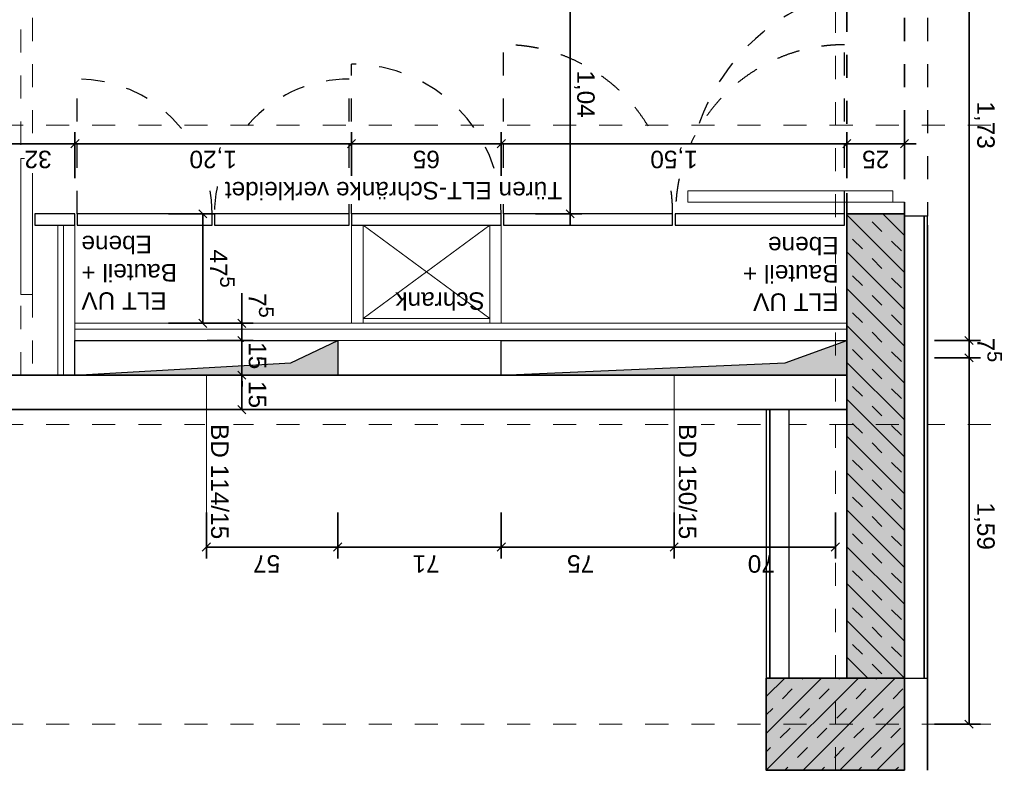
# Model space of a CAD drawing. Header units: metres. Extents: x -13 to 93, y -119 to 25.
# Tile 388 of 656: x 29.86 to 34.13, y -36.5 to -33.24. Entities that reach past the tile are written whole.
import ezdxf

# ---------------------------------------------------------------- set-up
doc = ezdxf.new("R2010")
doc.units = ezdxf.units.M
doc.header["$LTSCALE"] = 0.00508
doc.header["$PDMODE"] = 1
doc.header["$PDSIZE"] = -2
for name, pattern in [('STYLE_05', [0.19684, 0.069505, -0.127335]), ('STYLE_06', [1.0537, 0.590515, -0.19684, 0.069505, -0.19684]), ('STYLE_11', [0.393677, 0.196838, -0.196838]), ('STYLE_12', [0.20828, 0.069425, -0.138855])]:
    doc.linetypes.add(name, pattern=pattern)
doc.layers.get('0').update_dxf_attribs({"lineweight": 18})
for name, color, linetype, lineweight in [('3-4-0 Innenwände', 7, 'Continuous', 35), ('3-4-0-1 IW Beton', 7, 'Continuous', 35), ('3-4-0-2 IW GK', 7, 'Continuous', 35), ('3-4-0-5 Trennwand', 7, 'Continuous', 35), ('3-4-2-2 NTragIW GK', 7, 'Continuous', 35), ('3-4-3-1 IStützenBeton', 7, 'Continuous', 35), ('3-4-4 ITüren', 7, 'Continuous', 25), ('3-4-5 IWBekleidungen', 7, 'Continuous', 25), ('3-4-9 WSonstiges VED', 7, 'STYLE_11', 25), ('3-5-1-1 DeckenDurchb', 7, 'Continuous', 25), ('6-1-0 Ausstattung', 7, 'Continuous', 25), ('Bemaßung', 7, 'Continuous', 18), ('Plan-Achse', 1, 'STYLE_06', 18), ('Plan-Achsen-Fassade', 1, 'STYLE_06', 18), ('Plan-Text-Kerne', 7, 'Continuous', 13)]:
    doc.layers.add(name, color=color, linetype=linetype, lineweight=lineweight)
doc.layers.get('0').freeze()
doc.styles.add('Arial', font='ARIAL.TTF')
doc.dimstyles.new('MTZ_200', dxfattribs={"dimtxt": 0.075762, "dimasz": 0.000706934, "dimexe": 0.001, "dimexo": 0.003, "dimgap": 0.0001, "dimtad": 1, "dimdec": 4, "dimzin": 11, "dimtxsty": 'Arial', "dimblk": 'VW_SLASH', "dimcen": 0, "dimdle": 0.001, "dimazin": 0, "dimtfac": 1, "dimtdec": 4, "dimtix": 1, "dimtmove": 0, "dimatfit": 0, "dimldrblk": 'VW_FILLEDARROW', "dimfxl": 0, "dimfrac": 2, "dimtolj": 1, "dimtzin": 11, "dimarcsym": 0})

# ---------------------------------------------------------------- blocks, each defined once
blk = doc.blocks.new('*D62')
at = {"layer": 'Bemaßung', "color": 0, "linetype": 'Continuous', "lineweight": -2}
for p, q in [((2.7262, -1.365), (2.5262, -1.365)), ((2.5762, -1.415), (2.5762, -1.365)), ((2.5762, -1.365), (2.5762, -1.515)), ((2.5762, -1.515), (2.5762, -1.465)), ((2.7262, -1.515), (2.5262, -1.515))]:
    blk.add_line(p, q, dxfattribs=at)
at = {"layer": 'Bemaßung', "color": 0, "linetype": 'Continuous', "lineweight": 20}
for p, q in [((2.5939, -1.3827), (2.5586, -1.3473)), ((2.5586, -1.4973), (2.5939, -1.5327))]:
    blk.add_line(p, q, dxfattribs=at)
at = {"layer": 'Defpoints', "color": 0, "lineweight": 0}
for p in [(2.87, -1.365), (2.87, -1.515)]:
    blk.add_point(p, dxfattribs=at)
at = {"color": 0, "linetype": 'Continuous', "lineweight": -2}
blk.add_wipeout([(2.5716, -1.4895), (2.5716, -1.372), (2.4495, -1.372), (2.4495, -1.4895)], dxfattribs=at).dxf.layer = 'Bemaßung'
at = {"layer": 'Defpoints', "color": 0, "lineweight": 0}
blk.add_point((2.5762, -1.365), dxfattribs=at)
at = {"layer": 'Bemaßung', "color": 0, "insert": (2.4701, -1.4895), "char_height": 0.07576, "attachment_point": 1, "rotation": 90, "line_spacing_factor": 0.967741, "style": 'Arial'}
blk.add_mtext('15', dxfattribs=at)
blk = doc.blocks.new('VW_FILLEDARROW')
at = {"color": 0, "lineweight": -2}
blk.add_solid([(0, 0), (0, 0), (0, 0)], dxfattribs=at)
blk = doc.blocks.new('VW_SLASH')
at = {"color": 0, "linetype": 'ByBlock', "lineweight": -2}
blk.add_line((0, 0), (-1, 0), dxfattribs=at)
at = {"color": 0, "linetype": 'ByBlock', "lineweight": 20}
blk.add_line((0, 0), (0, 0), dxfattribs=at)
blk = doc.blocks.new('Stütze 40_60')
at = {"layer": '3-4-3-1 IStützenBeton', "linetype": 'Continuous', "lineweight": 0}
blk.add_hatch(color=255, dxfattribs=at).paths.add_polyline_path([(-0.3, 0.2), (0.3, 0.2), (0.3, -0.2), (-0.3, -0.2)])
at = {"layer": '3-4-3-1 IStützenBeton', "linetype": 'Continuous', "lineweight": 13}
h = blk.add_hatch(dxfattribs=at)
h.set_pattern_fill('STAHLBETON_1_50', style=0, pattern_type=2)
h.set_pattern_definition([(45, (0, 0), (0.16, 0), []), (45, (0.08, 0), (0.16, 0), [0.06, -0.06])])
h.paths.add_polyline_path([(-0.3, 0.2), (0.3, 0.2), (0.3, -0.2), (-0.3, -0.2)])
at = {"layer": '3-4-3-1 IStützenBeton'}
blk.add_lwpolyline([(-0.3, 0.2), (0.3, 0.2), (0.3, -0.2), (-0.3, -0.2)], close=True, dxfattribs=at)
blk = doc.blocks.new('*U122')
at = {"layer": '3-4-4 ITüren', "linetype": 'STYLE_05'}
for p, q in [((-0.04, -2.215), (-0.04, -2.9487)), ((1.44, -2.215), (1.44, -2.9487))]:
    blk.add_line(p, q, dxfattribs=at)
for points in [[(-0.04, -2.9487), (0.1566, -2.9487), (0.4971, -2.7521), (0.6937, -2.4116), (0.6937, -2.215)], [(0.7063, -2.215), (0.7063, -2.4116), (0.9029, -2.7521), (1.2434, -2.9487), (1.44, -2.9487)]]:
    blk.add_open_spline(points, degree=2, dxfattribs=at)
blk = doc.blocks.new('*U125')
at = {"layer": '3-4-4 ITüren', "color": 7, "linetype": 'Continuous', "lineweight": 18}
for points in [[(-0.3, -2.215), (-0.05, -2.215), (-0.05, -2.265), (-0.3, -2.265)], [(-0.25, -2.265), (0.6399, -2.265), (0.6399, -2.315), (-0.25, -2.315)], [(-0.3, -3.205), (-0.05, -3.205), (-0.05, -3.255), (-0.3, -3.255)]]:
    blk.add_lwpolyline(points, close=True, dxfattribs=at)
at = {"layer": 'Bemaßung', "linetype": 'STYLE_12', "lineweight": 25}
blk.add_arc((-0.25, -2.315), 0.89, 270, 0, dxfattribs=at)
blk = doc.blocks.new('*U126')
at = {"layer": '3-4-4 ITüren', "linetype": 'STYLE_05'}
for p, q in [((2.11, -2.215), (2.11, -2.8)), ((3.29, -2.215), (3.29, -2.8))]:
    blk.add_line(p, q, dxfattribs=at)
for centre, start, end in [((2.11, -2.215), 270, 0), ((3.29, -2.215), 180, 270)]:
    blk.add_arc(centre, 0.585, start, end, dxfattribs=at)
blk = doc.blocks.new('*D131')
at = {"layer": 'Bemaßung', "color": 0, "linetype": 'Continuous', "lineweight": -2}
for p, q in [((1.1509, -2.215), (1.1509, -2.165)), ((1.3009, -2.215), (1.1009, -2.215)), ((1.1509, -3.255), (1.1509, -2.215)), ((1.3009, -3.255), (1.1009, -3.255)), ((1.1509, -3.305), (1.1509, -3.255))]:
    blk.add_line(p, q, dxfattribs=at)
at = {"layer": 'Bemaßung', "color": 0, "linetype": 'Continuous', "lineweight": 20}
for p, q in [((1.1685, -2.2327), (1.1332, -2.1973)), ((1.1332, -3.2373), (1.1685, -3.2727))]:
    blk.add_line(p, q, dxfattribs=at)
at = {"layer": 'Defpoints', "color": 0, "lineweight": 0}
for p in [(1.9137, -2.215), (1.1509, -3.255), (1.8137, -3.255)]:
    blk.add_point(p, dxfattribs=at)
at = {"color": 0, "linetype": 'Continuous', "lineweight": -2}
blk.add_wipeout([(1.1462, -2.8377), (1.1462, -2.632), (1.0241, -2.632), (1.0241, -2.8377)], dxfattribs=at).dxf.layer = 'Bemaßung'
at = {"layer": 'Bemaßung', "color": 0, "insert": (1.0447, -2.8377), "char_height": 0.07576, "attachment_point": 1, "rotation": 90, "line_spacing_factor": 0.967741, "style": 'Arial'}
blk.add_mtext('1,04', dxfattribs=at)
blk = doc.blocks.new('*D132')
at = {"layer": 'Bemaßung', "color": 0, "linetype": 'Continuous', "lineweight": -2}
for p, q in [((2.8949, -1.74), (2.6949, -1.74)), ((2.7449, -1.79), (2.7449, -1.74)), ((2.7449, -1.74), (2.7449, -2.215)), ((2.7449, -2.215), (2.7449, -2.165)), ((2.8949, -2.215), (2.6949, -2.215))]:
    blk.add_line(p, q, dxfattribs=at)
at = {"layer": 'Bemaßung', "color": 0, "linetype": 'Continuous', "lineweight": 20}
for p, q in [((2.7625, -1.7577), (2.7272, -1.7223)), ((2.7272, -2.1973), (2.7625, -2.2327))]:
    blk.add_line(p, q, dxfattribs=at)
at = {"layer": 'Defpoints', "color": 0, "lineweight": 0}
for p in [(2.7449, -1.74), (2.9377, -1.74), (3.5077, -2.215)]:
    blk.add_point(p, dxfattribs=at)
at = {"layer": 'Bemaßung', "color": 0, "rotation": 90, "line_spacing_factor": 0.967741, "style": 'Arial'}
for s, insert, char_height, attachment_point in [('5', (2.607, -1.9188), 0.0631, 2), ('47', (2.6387, -2.0605), 0.07576, 1)]:
    blk.add_mtext(s, dxfattribs=dict(at, insert=insert, char_height=char_height, attachment_point=attachment_point))
blk = doc.blocks.new('*D133')
at = {"layer": 'Bemaßung', "color": 0, "linetype": 'Continuous', "lineweight": -2}
for p, q in [((2.7262, -1.665), (2.5262, -1.665)), ((2.5762, -1.715), (2.5762, -1.665)), ((2.5762, -1.665), (2.5762, -1.871)), ((2.5762, -1.665), (2.5762, -1.74)), ((2.5762, -1.74), (2.5762, -1.69)), ((2.7262, -1.74), (2.5262, -1.74))]:
    blk.add_line(p, q, dxfattribs=at)
at = {"layer": 'Bemaßung', "color": 0, "linetype": 'Continuous', "lineweight": 20}
for p, q in [((2.5939, -1.6827), (2.5586, -1.6473)), ((2.5586, -1.7223), (2.5939, -1.7577))]:
    blk.add_line(p, q, dxfattribs=at)
at = {"layer": 'Defpoints', "color": 0, "lineweight": 0}
for p in [(2.5762, -1.665), (2.87, -1.665), (2.87, -1.74)]:
    blk.add_point(p, dxfattribs=at)
at = {"color": 0, "linetype": 'Continuous', "lineweight": -2}
blk.add_wipeout([(2.5716, -1.871), (2.5716, -1.8124), (2.4495, -1.8124), (2.4495, -1.871)], dxfattribs=at).dxf.layer = 'Bemaßung'
at = {"layer": 'Bemaßung', "color": 0, "insert": (2.4701, -1.871), "char_height": 0.0758, "attachment_point": 1, "rotation": 90, "line_spacing_factor": 0.967741, "style": 'Arial'}
blk.add_mtext('7', dxfattribs=at)
at = {"color": 0, "linetype": 'Continuous', "lineweight": -2}
blk.add_wipeout([(2.5225, -1.8131), (2.5225, -1.764), (2.4213, -1.764), (2.4213, -1.8131)], dxfattribs=at).dxf.layer = 'Bemaßung'
at = {"layer": 'Bemaßung', "color": 0, "insert": (2.4384, -1.7885), "char_height": 0.0631, "attachment_point": 2, "rotation": 90, "line_spacing_factor": 0.967741, "style": 'Arial'}
blk.add_mtext('5', dxfattribs=at)
blk = doc.blocks.new('*D134')
at = {"layer": 'Bemaßung', "color": 0, "linetype": 'Continuous', "lineweight": -2}
for p, q in [((2.5762, -1.515), (2.5762, -1.465)), ((2.7262, -1.515), (2.5262, -1.515)), ((2.5762, -1.665), (2.5762, -1.515)), ((2.7262, -1.665), (2.5262, -1.665)), ((2.5762, -1.715), (2.5762, -1.665))]:
    blk.add_line(p, q, dxfattribs=at)
at = {"layer": 'Bemaßung', "color": 0, "linetype": 'Continuous', "lineweight": 20}
for p, q in [((2.5939, -1.5327), (2.5586, -1.4973)), ((2.5586, -1.6473), (2.5939, -1.6827))]:
    blk.add_line(p, q, dxfattribs=at)
at = {"layer": 'Defpoints', "color": 0, "lineweight": 0}
for p in [(2.87, -1.515), (2.87, -1.665)]:
    blk.add_point(p, dxfattribs=at)
at = {"color": 0, "linetype": 'Continuous', "lineweight": -2}
blk.add_wipeout([(2.5716, -1.658), (2.5716, -1.5405), (2.4495, -1.5405), (2.4495, -1.658)], dxfattribs=at).dxf.layer = 'Bemaßung'
at = {"layer": 'Defpoints', "color": 0, "lineweight": 0}
blk.add_point((2.5762, -1.665), dxfattribs=at)
at = {"layer": 'Bemaßung', "color": 0, "insert": (2.4701, -1.658), "char_height": 0.07576, "attachment_point": 1, "rotation": 90, "line_spacing_factor": 0.967741, "style": 'Arial'}
blk.add_mtext('15', dxfattribs=at)
blk = doc.blocks.new('*D138')
at = {"layer": 'Bemaßung', "color": 0, "linetype": 'Continuous', "lineweight": -2}
for p, q in [((3.3, -2.3693), (3.3, -2.5693)), ((3.62, -2.3693), (3.62, -2.5693)), ((3.3, -2.5193), (3.25, -2.5193)), ((3.62, -2.5193), (3.3, -2.5193)), ((3.67, -2.5193), (3.62, -2.5193))]:
    blk.add_line(p, q, dxfattribs=at)
at = {"layer": 'Bemaßung', "color": 0, "linetype": 'Continuous', "lineweight": 20}
for p, q in [((3.3177, -2.5016), (3.2823, -2.537)), ((3.6023, -2.537), (3.6377, -2.5016))]:
    blk.add_line(p, q, dxfattribs=at)
at = {"layer": 'Defpoints', "color": 0, "lineweight": 0}
for p in [(3.3, -1.7992), (3.62, -1.9356), (3.62, -2.5193)]:
    blk.add_point(p, dxfattribs=at)
at = {"color": 0, "linetype": 'Continuous', "lineweight": -2}
blk.add_wipeout([(3.4013, -2.5146), (3.5187, -2.5146), (3.5187, -2.3926), (3.4013, -2.3926)], dxfattribs=at).dxf.layer = 'Bemaßung'
at = {"layer": 'Bemaßung', "color": 0, "insert": (3.4013, -2.4131), "char_height": 0.07576, "attachment_point": 1, "line_spacing_factor": 0.967741, "style": 'Arial'}
blk.add_mtext('32', dxfattribs=at)
blk = doc.blocks.new('*D139')
at = {"layer": 'Bemaßung', "color": 0, "linetype": 'Continuous', "lineweight": -2}
for p, q in [((2.1, -2.3693), (2.1, -2.5693)), ((3.3, -2.3693), (3.3, -2.5693)), ((2.15, -2.5193), (2.1, -2.5193)), ((2.1, -2.5193), (3.3, -2.5193)), ((3.3, -2.5193), (3.25, -2.5193))]:
    blk.add_line(p, q, dxfattribs=at)
at = {"layer": 'Bemaßung', "color": 0, "linetype": 'Continuous', "lineweight": 20}
for p, q in [((2.1177, -2.5016), (2.0823, -2.537)), ((3.2823, -2.537), (3.3177, -2.5016))]:
    blk.add_line(p, q, dxfattribs=at)
at = {"layer": 'Defpoints', "color": 0, "lineweight": 0}
for p in [(3.3, -1.7992), (2.1, -2.0393), (2.1, -2.5193)]:
    blk.add_point(p, dxfattribs=at)
at = {"color": 0, "linetype": 'Continuous', "lineweight": -2}
blk.add_wipeout([(2.5973, -2.5146), (2.803, -2.5146), (2.803, -2.3926), (2.5973, -2.3926)], dxfattribs=at).dxf.layer = 'Bemaßung'
at = {"layer": 'Bemaßung', "color": 0, "insert": (2.5973, -2.4131), "char_height": 0.07576, "attachment_point": 1, "line_spacing_factor": 0.967741, "style": 'Arial'}
blk.add_mtext('1,20', dxfattribs=at)
blk = doc.blocks.new('*D140')
at = {"layer": 'Bemaßung', "color": 0, "linetype": 'Continuous', "lineweight": -2}
for p, q in [((1.45, -2.3693), (1.45, -2.5693)), ((2.1, -2.3693), (2.1, -2.5693)), ((1.45, -2.5193), (1.4, -2.5193)), ((2.1, -2.5193), (1.45, -2.5193)), ((2.15, -2.5193), (2.1, -2.5193))]:
    blk.add_line(p, q, dxfattribs=at)
at = {"layer": 'Bemaßung', "color": 0, "linetype": 'Continuous', "lineweight": 20}
for p, q in [((1.4677, -2.5016), (1.4323, -2.537)), ((2.0823, -2.537), (2.1177, -2.5016))]:
    blk.add_line(p, q, dxfattribs=at)
at = {"layer": 'Defpoints', "color": 0, "lineweight": 0}
for p in [(1.45, -1.9993), (2.1, -2.0393), (2.1, -2.5193)]:
    blk.add_point(p, dxfattribs=at)
at = {"color": 0, "linetype": 'Continuous', "lineweight": -2}
blk.add_wipeout([(1.7163, -2.5146), (1.8337, -2.5146), (1.8337, -2.3926), (1.7163, -2.3926)], dxfattribs=at).dxf.layer = 'Bemaßung'
at = {"layer": 'Bemaßung', "color": 0, "insert": (1.7163, -2.4131), "char_height": 0.07576, "attachment_point": 1, "line_spacing_factor": 0.967741, "style": 'Arial'}
blk.add_mtext('65', dxfattribs=at)
blk = doc.blocks.new('*D141')
at = {"layer": 'Bemaßung', "color": 0, "linetype": 'Continuous', "lineweight": -2}
for p, q in [((-0.05, -2.3693), (-0.05, -2.5693)), ((1.45, -2.3693), (1.45, -2.5693)), ((0, -2.5193), (-0.05, -2.5193)), ((-0.05, -2.5193), (1.45, -2.5193)), ((1.45, -2.5193), (1.4, -2.5193))]:
    blk.add_line(p, q, dxfattribs=at)
at = {"layer": 'Bemaßung', "color": 0, "linetype": 'Continuous', "lineweight": 20}
for p, q in [((-0.0323, -2.5016), (-0.0677, -2.537)), ((1.4323, -2.537), (1.4677, -2.5016))]:
    blk.add_line(p, q, dxfattribs=at)
at = {"layer": 'Defpoints', "color": 0, "lineweight": 0}
for p in [(1.45, -1.9993), (-0.05, -2.0393), (-0.05, -2.5193)]:
    blk.add_point(p, dxfattribs=at)
at = {"color": 0, "linetype": 'Continuous', "lineweight": -2}
blk.add_wipeout([(0.5973, -2.5146), (0.803, -2.5146), (0.803, -2.3926), (0.5973, -2.3926)], dxfattribs=at).dxf.layer = 'Bemaßung'
at = {"layer": 'Bemaßung', "color": 0, "insert": (0.5973, -2.4131), "char_height": 0.07576, "attachment_point": 1, "line_spacing_factor": 0.967741, "style": 'Arial'}
blk.add_mtext('1,50', dxfattribs=at)
blk = doc.blocks.new('*D142')
at = {"layer": 'Bemaßung', "color": 0, "linetype": 'Continuous', "lineweight": -2}
for p, q in [((-0.3, -2.3693), (-0.3, -2.5693)), ((-0.05, -2.3693), (-0.05, -2.5693)), ((-0.3, -2.5193), (-0.35, -2.5193)), ((-0.05, -2.5193), (-0.3, -2.5193)), ((0, -2.5193), (-0.05, -2.5193))]:
    blk.add_line(p, q, dxfattribs=at)
at = {"layer": 'Bemaßung', "color": 0, "linetype": 'Continuous', "lineweight": 20}
for p, q in [((-0.2823, -2.5016), (-0.3177, -2.537)), ((-0.0677, -2.537), (-0.0323, -2.5016))]:
    blk.add_line(p, q, dxfattribs=at)
at = {"layer": 'Defpoints', "color": 0, "lineweight": 0}
for p in [(-0.3, -2.0393), (-0.05, -2.0393), (-0.05, -2.5193)]:
    blk.add_point(p, dxfattribs=at)
at = {"color": 0, "linetype": 'Continuous', "lineweight": -2}
blk.add_wipeout([(-0.2337, -2.5146), (-0.1163, -2.5146), (-0.1163, -2.3926), (-0.2337, -2.3926)], dxfattribs=at).dxf.layer = 'Bemaßung'
at = {"layer": 'Bemaßung', "color": 0, "insert": (-0.2337, -2.4131), "char_height": 0.07576, "attachment_point": 1, "line_spacing_factor": 0.967741, "style": 'Arial'}
blk.add_mtext('25', dxfattribs=at)
blk = doc.blocks.new('*U146')
at = {"layer": '3-5-1-1 DeckenDurchb', "linetype": 'Continuous', "lineweight": 0}
blk.add_hatch(color=19, dxfattribs=at).paths.add_polyline_path([(-0.05, -1.665), (-0.05, -1.515), (1.45, -1.515), (0.2179, -1.5682)])
at = {"layer": '3-5-1-1 DeckenDurchb'}
for points in [[(-0.05, -1.665), (-0.05, -1.515), (1.45, -1.515), (0.2179, -1.5682)], [(-0.05, -1.515), (1.45, -1.515), (1.45, -1.665), (-0.05, -1.665)]]:
    blk.add_lwpolyline(points, close=True, dxfattribs=at)
blk = doc.blocks.new('*U147')
at = {"layer": '3-5-1-1 DeckenDurchb', "linetype": 'Continuous', "lineweight": 0}
blk.add_hatch(color=19, dxfattribs=at).paths.add_polyline_path([(2.16, -1.665), (2.16, -1.515), (3.3, -1.515), (2.3636, -1.5682)])
at = {"layer": '3-5-1-1 DeckenDurchb'}
for points in [[(2.16, -1.665), (2.16, -1.515), (3.3, -1.515), (2.3636, -1.5682)], [(2.16, -1.515), (3.3, -1.515), (3.3, -1.665), (2.16, -1.665)]]:
    blk.add_lwpolyline(points, close=True, dxfattribs=at)
blk = doc.blocks.new('*D155')
at = {"layer": 'Bemaßung', "color": 0, "linetype": 'Continuous', "lineweight": -2}
for p, q in [((1.45, -0.9187), (1.45, -0.7187)), ((2.16, -0.9187), (2.16, -0.7187)), ((1.45, -0.7687), (1.4, -0.7687)), ((2.16, -0.7687), (1.45, -0.7687)), ((2.21, -0.7687), (2.16, -0.7687))]:
    blk.add_line(p, q, dxfattribs=at)
at = {"layer": 'Bemaßung', "color": 0, "linetype": 'Continuous', "lineweight": 20}
for p, q in [((1.4677, -0.751), (1.4323, -0.7864)), ((2.1423, -0.7864), (2.1777, -0.751))]:
    blk.add_line(p, q, dxfattribs=at)
at = {"layer": 'Defpoints', "color": 0, "lineweight": 0}
for p in [(2.16, -0.7687), (1.45, -1.59), (2.16, -1.665)]:
    blk.add_point(p, dxfattribs=at)
at = {"layer": 'Bemaßung', "color": 0, "insert": (1.7173, -0.6575), "char_height": 0.07576, "attachment_point": 1, "line_spacing_factor": 0.967741, "style": 'Arial'}
blk.add_mtext('71', dxfattribs=at)
blk = doc.blocks.new('*D156')
at = {"layer": 'Bemaßung', "color": 0, "linetype": 'Continuous', "lineweight": -2}
for p, q in [((2.16, -0.9187), (2.16, -0.7187)), ((2.73, -0.9187), (2.73, -0.7187)), ((2.21, -0.7687), (2.16, -0.7687)), ((2.16, -0.7687), (2.73, -0.7687)), ((2.73, -0.7687), (2.68, -0.7687))]:
    blk.add_line(p, q, dxfattribs=at)
at = {"layer": 'Bemaßung', "color": 0, "linetype": 'Continuous', "lineweight": 20}
for p, q in [((2.1777, -0.751), (2.1423, -0.7864)), ((2.7123, -0.7864), (2.7477, -0.751))]:
    blk.add_line(p, q, dxfattribs=at)
at = {"layer": 'Defpoints', "color": 0, "lineweight": 0}
for p in [(2.16, -0.7687), (2.73, -1.515), (2.16, -1.665)]:
    blk.add_point(p, dxfattribs=at)
at = {"layer": 'Bemaßung', "color": 0, "insert": (2.4095, -0.6575), "char_height": 0.07576, "attachment_point": 1, "line_spacing_factor": 0.967741, "style": 'Arial'}
blk.add_mtext('57', dxfattribs=at)
blk = doc.blocks.new('*D157')
at = {"layer": 'Bemaßung', "color": 0, "linetype": 'Continuous', "lineweight": -2}
for p, q in [((0.7, -0.9187), (0.7, -0.7187)), ((1.45, -0.9187), (1.45, -0.7187)), ((0.75, -0.7687), (0.7, -0.7687)), ((0.7, -0.7687), (1.45, -0.7687)), ((1.45, -0.7687), (1.4, -0.7687))]:
    blk.add_line(p, q, dxfattribs=at)
at = {"layer": 'Bemaßung', "color": 0, "linetype": 'Continuous', "lineweight": 20}
for p, q in [((0.7177, -0.751), (0.6823, -0.7864)), ((1.4323, -0.7864), (1.4677, -0.751))]:
    blk.add_line(p, q, dxfattribs=at)
at = {"layer": 'Defpoints', "color": 0, "lineweight": 0}
for p in [(0.7, -0.7687), (0.7, -1.515), (1.45, -1.59)]:
    blk.add_point(p, dxfattribs=at)
at = {"layer": 'Bemaßung', "color": 0, "insert": (1.0468, -0.6575), "char_height": 0.07576, "attachment_point": 1, "line_spacing_factor": 0.967741, "style": 'Arial'}
blk.add_mtext('75', dxfattribs=at)
blk = doc.blocks.new('*D164')
at = {"layer": 'Bemaßung', "color": 0, "linetype": 'Continuous', "lineweight": -2}
for p, q in [((-0.4301, -1.665), (-0.6301, -1.665)), ((-0.5801, -1.715), (-0.5801, -1.665)), ((-0.5801, -1.665), (-0.5801, -3.395)), ((-0.5801, -3.395), (-0.5801, -3.345)), ((-0.4301, -3.395), (-0.6301, -3.395))]:
    blk.add_line(p, q, dxfattribs=at)
at = {"layer": 'Bemaßung', "color": 0, "linetype": 'Continuous', "lineweight": 20}
for p, q in [((-0.5625, -1.6827), (-0.5978, -1.6473)), ((-0.5978, -3.3773), (-0.5625, -3.4127))]:
    blk.add_line(p, q, dxfattribs=at)
at = {"layer": 'Defpoints', "color": 0, "lineweight": 0}
for p in [(-0.5801, -1.665), (3.23, -1.665), (0.9, -3.395)]:
    blk.add_point(p, dxfattribs=at)
at = {"layer": 'Bemaßung', "color": 0, "insert": (-0.6913, -2.7031), "char_height": 0.07576, "attachment_point": 1, "rotation": 90, "line_spacing_factor": 0.967741, "style": 'Arial'}
blk.add_mtext('1,73', dxfattribs=at)
blk = doc.blocks.new('*D167')
at = {"layer": 'Bemaßung', "color": 0, "linetype": 'Continuous', "lineweight": -2}
for p, q in [((-0.5801, -1.59), (-0.5801, -1.49)), ((-0.4301, -1.59), (-0.6301, -1.59)), ((-0.5801, -1.59), (-0.5801, -1.665)), ((-0.4301, -1.665), (-0.6301, -1.665)), ((-0.5801, -1.665), (-0.5801, -1.765))]:
    blk.add_line(p, q, dxfattribs=at)
at = {"layer": 'Bemaßung', "color": 0, "linetype": 'Continuous', "lineweight": 20}
for p, q in [((-0.5978, -1.5723), (-0.5625, -1.6077)), ((-0.5625, -1.6827), (-0.5978, -1.6473))]:
    blk.add_line(p, q, dxfattribs=at)
at = {"layer": 'Defpoints', "color": 0, "lineweight": 0}
for p in [(3.23, -1.59), (-0.5801, -1.665), (3.23, -1.665)]:
    blk.add_point(p, dxfattribs=at)
at = {"layer": 'Bemaßung', "color": 0, "rotation": 90, "line_spacing_factor": 0.967741, "style": 'Arial'}
for s, insert, char_height, attachment_point in [('5', (-0.723, -1.5953), 0.0631, 2), ('7', (-0.6913, -1.6778), 0.0758, 1)]:
    blk.add_mtext(s, dxfattribs=dict(at, insert=insert, char_height=char_height, attachment_point=attachment_point))
blk = doc.blocks.new('*D169')
at = {"layer": 'Bemaßung', "color": 0, "linetype": 'Continuous', "lineweight": 20}
for p, q in [((-0.5625, -0.0177), (-0.5978, 0.0177)), ((-0.5978, -1.5723), (-0.5625, -1.6077))]:
    blk.add_line(p, q, dxfattribs=at)
at = {"layer": 'Bemaßung', "color": 0, "linetype": 'Continuous', "lineweight": -2}
for p, q in [((-0.4301, 0), (-0.6301, 0)), ((-0.5801, -0.05), (-0.5801, 0)), ((-0.5801, 0), (-0.5801, -1.59)), ((-0.5801, -1.59), (-0.5801, -1.54)), ((-0.4301, -1.59), (-0.6301, -1.59))]:
    blk.add_line(p, q, dxfattribs=at)
at = {"layer": 'Defpoints', "color": 0, "lineweight": 0}
for p in [(-0.5801, 0), (5.92, 0), (3.3, -1.59)]:
    blk.add_point(p, dxfattribs=at)
at = {"layer": 'Bemaßung', "color": 0, "insert": (-0.6913, -0.9624), "char_height": 0.07576, "attachment_point": 1, "rotation": 90, "line_spacing_factor": 0.967741, "style": 'Arial'}
blk.add_mtext('1,59', dxfattribs=at)
blk = doc.blocks.new('*D170')
at = {"layer": 'Bemaßung', "color": 0, "linetype": 'Continuous', "lineweight": -2}
for p, q in [((0, -0.9187), (0, -0.7187)), ((0.7, -0.9187), (0.7, -0.7187)), ((0, -0.7687), (0.05, -0.7687)), ((0.7, -0.7687), (0, -0.7687)), ((0.65, -0.7687), (0.7, -0.7687))]:
    blk.add_line(p, q, dxfattribs=at)
at = {"layer": 'Bemaßung', "color": 0, "linetype": 'Continuous', "lineweight": 20}
for p, q in [((0.0177, -0.751), (-0.0177, -0.7864)), ((0.6823, -0.7864), (0.7177, -0.751))]:
    blk.add_line(p, q, dxfattribs=at)
at = {"layer": 'Defpoints', "color": 0, "lineweight": 0}
for p in [(0.7, -0.7687), (0.7, -1.375), (0, -2.075)]:
    blk.add_point(p, dxfattribs=at)
at = {"layer": 'Bemaßung', "color": 0, "insert": (0.2627, -0.6575), "char_height": 0.07576, "attachment_point": 1, "line_spacing_factor": 0.967741, "style": 'Arial'}
blk.add_mtext('70', dxfattribs=at)
blk = doc.blocks.new('kern_beh-wc+h-wc (2D)')
at = {"layer": '3-4-0 Innenwände', "linetype": 'STYLE_12'}
for p, q in [((-0.3, -3.265), (-0.3, -2.205)), ((-0.05, -2.205), (-0.05, -3.265))]:
    blk.add_line(p, q, dxfattribs=at)
at = {"layer": '3-4-0-1 IW Beton'}
for p, q in [((-0.3, -0.2), (-0.3, -2.215)), ((-0.3, -0.2), (-0.05, -0.2)), ((-0.3, -2.215), (-0.05, -2.215))]:
    blk.add_line(p, q, dxfattribs=at)
at = {"layer": '3-4-2-2 NTragIW GK', "color": 7, "linetype": 'Continuous', "lineweight": 18}
for points in [[(3.3, -1.665), (-0.05, -1.665), (-0.05, -1.715), (3.3, -1.715)], [(3.3, -1.715), (-0.05, -1.715), (-0.05, -1.74), (3.3, -1.74)]]:
    blk.add_lwpolyline(points, close=True, dxfattribs=at)
at = {"layer": '3-4-4 ITüren', "linetype": 'STYLE_05'}
blk.add_line((2.1, -2.215), (2.1, -2.865), dxfattribs=at)
at = {"layer": '3-4-4 ITüren', "color": 7, "linetype": 'Continuous', "lineweight": 18}
blk.add_lwpolyline([(3.485, -1.865), (3.535, -1.865), (3.535, -2.455), (3.485, -2.455)], close=True, dxfattribs=at)
at = {"layer": '6-1-0 Ausstattung', "color": 7, "linetype": 'Continuous', "lineweight": 18}
for points in [[(1.45, -1.74), (1.5, -1.74), (1.5, -2.165), (1.45, -2.165)], [(1.5, -1.74), (2.05, -1.74), (2.05, -1.76), (1.5, -1.76)], [(2.05, -1.74), (2.1, -1.74), (2.1, -2.165), (2.05, -2.165)]]:
    blk.add_lwpolyline(points, close=True, dxfattribs=at)
at = {"layer": '6-1-0 Ausstattung'}
for points in [[(-0.04, -2.165), (-0.04, -2.215), (0.695, -2.215), (0.695, -2.165)], [(0.70627119, -2.165), (0.70627119, -2.215), (1.44, -2.215), (1.44, -2.165)], [(2.1, -2.165), (1.45, -2.165), (1.45, -2.215), (2.1, -2.215)], [(2.695, -2.165), (2.11, -2.165), (2.11, -2.215), (2.695, -2.215)], [(3.29, -2.165), (2.705, -2.165), (2.705, -2.215), (3.29, -2.215)], [(3.475, -2.165), (3.3, -2.165), (3.3, -2.215), (3.475, -2.215)]]:
    blk.add_lwpolyline(points, close=True, dxfattribs=at)
at = {"layer": '6-1-0 Ausstattung', "linetype": 'STYLE_05'}
blk.add_arc((2.1, -2.215), 0.65, 180, 270, dxfattribs=at)
at = {"layer": '3-4-3-1 IStützenBeton', "color": 7}
blk.add_blockref('Stütze 40_60', (0, 0), dxfattribs=at)
at = {"layer": '3-4-4 ITüren', "color": 7}
blk.add_blockref('*U125', (0, 0), dxfattribs=at)
at = {"layer": '6-1-0 Ausstattung', "color": 7}
for name in ['*U122', '*U126']:
    blk.add_blockref(name, (0, 0), dxfattribs=at)
at = {"layer": 'Plan-Text-Kerne', "color": 7, "insert": (1.52134599, -1.79862406), "char_height": 0.075762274, "attachment_point": 1, "line_spacing_factor": 0.970546, "style": 'Arial'}
blk.add_mtext('Schrank', dxfattribs=at)
at = {"lineweight": 5}
blk.add_wipeout([(-0.05, -1.515), (-0.05, -1.365), (5.645, -1.365), (5.645, -1.515)], dxfattribs=at).dxf.layer = '3-4-0-2 IW GK'
blk.add_wipeout([(0.70541528, -1.30283229), (0.70541528, -0.80294618), (0.58335417, -0.80294618), (0.58335417, -1.30283229)]).dxf.layer = 'Bemaßung'
at = {"layer": '3-4-0-1 IW Beton', "linetype": 'Continuous', "lineweight": 0}
blk.add_hatch(color=255, dxfattribs=at).paths.add_polyline_path([(-0.3, -0.2), (-0.05, -0.2), (-0.05, -2.215), (-0.3, -2.215)])
at = {"layer": '3-4-0-1 IW Beton', "linetype": 'Continuous', "lineweight": 13}
h = blk.add_hatch(dxfattribs=at)
h.set_pattern_fill('STAHLBETON_1_50', angle=-90, style=0, pattern_type=2)
h.set_pattern_definition([(-45, (0, 0), (1e-17, -0.16), []), (-45, (5e-18, -0.08), (1e-17, -0.16), [0.06, -0.06])])
h.paths.add_polyline_path([(-0.3, -0.2), (-0.05, -0.2), (-0.05, -2.215), (-0.3, -2.215)])
at = {"layer": '3-4-0-1 IW Beton'}
blk.add_line((-0.05, -0.2), (-0.05, -2.215), dxfattribs=at)
at = {"layer": '3-4-0-2 IW GK'}
for p, q in [((-0.05, -1.365), (5.645, -1.365)), ((-0.05, -1.515), (-0.05, -1.365)), ((-0.05, -1.515), (5.645, -1.515))]:
    blk.add_line(p, q, dxfattribs=at)
at = {"layer": '3-4-4 ITüren', "color": 7, "linetype": 'STYLE_05', "lineweight": 18}
blk.add_lwpolyline([(3.485, -1.515), (3.535, -1.515), (3.535, -3.865), (3.485, -3.865)], close=True, dxfattribs=at)
at = {"layer": 'Bemaßung'}
blk.add_line((0.7, -1.515), (0.7, -0.76867714), dxfattribs=at)
at = {"layer": '3-5-1-1 DeckenDurchb', "color": 7}
blk.add_blockref('*U146', (0, 0), dxfattribs=at)
at = {"layer": 'Bemaßung', "insert": (0.60354745, -1.30283229), "char_height": 0.0757622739, "attachment_point": 1, "rotation": 90, "line_spacing_factor": 0.970546, "style": 'Arial'}
blk.add_mtext('{\\C7;\\lBD 150/15}', dxfattribs=at)
at = {"layer": 'Bemaßung', "color": 7, "linetype": 'Continuous', "lineweight": 18}
for base, p2, picture, middle in [((0.7, -0.76867714), (0.7, -1.515), '*D157', (0.29444114, -0.75867714)), ((2.16, -0.76867714), (2.16, -1.665), '*D155', (1.77607095, -0.75867714))]:
    dim = blk.add_linear_dim(base=base, p1=(1.45, -1.59), p2=p2, dimstyle='MTZ_200', override={"dimtxt": 0.001515, "dimgap": 0.01, "dimdec": 3, "dimlfac": 50, "dimpost": '<>m', "dimtxsty": 'Arial', "dimtmove": 2}, dxfattribs=at)
    dim.commit()
    dim.dimension.update_dxf_attribs({"geometry": picture, "text_midpoint": middle, "dimtype": 160})
dim = blk.add_linear_dim(base=(1.15085417, -3.255), p1=(1.91372627, -2.215), p2=(1.81372627, -3.255), angle=90, dimstyle='MTZ_200', override={"dimtxt": 0.001515, "dimgap": 0.005, "dimdec": 3, "dimlfac": 50, "dimpost": '<>m', "dimtxsty": 'Arial', "dimtmove": 2}, dxfattribs=at)
dim.commit()
dim.dimension.update_dxf_attribs({"geometry": '*D131', "text_midpoint": (1.15085417, -2.735)})
dim = blk.add_linear_dim(base=(2.57622957, -1.365), p1=(2.86997205, -1.515), p2=(2.86997205, -1.365), angle=90, dimstyle='MTZ_200', override={"dimtxt": 0.001515, "dimgap": 0.005, "dimdec": 3, "dimlfac": 50, "dimpost": '<>m', "dimtxsty": 'Arial', "dimtmove": 2}, dxfattribs=at)
dim.commit()
dim.dimension.update_dxf_attribs({"geometry": '*D62', "text_midpoint": (2.57122957, -1.29928494), "dimtype": 160})
dim = blk.add_linear_dim(base=(2.74485352, -1.74), p1=(3.50772562, -2.215), p2=(2.93772562, -1.74), angle=90, dimstyle='MTZ_200', override={"dimtxt": 0.001515, "dimgap": 0.005, "dimdec": 3, "dimlfac": 50, "dimpost": '<>m', "dimtxsty": 'Arial', "dimtmove": 2}, dxfattribs=at)
dim.commit()
dim.dimension.update_dxf_attribs({"geometry": '*D132', "text_midpoint": (2.74485352, -1.5025)})
blk.add_wipeout([(2.73541528, -1.30283229), (2.73541528, -0.80294618), (2.61335417, -0.80294618), (2.61335417, -1.30283229)]).dxf.layer = 'Bemaßung'
at = {"layer": 'Bemaßung', "insert": (2.63354745, -1.30283229), "char_height": 0.0757622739, "attachment_point": 1, "rotation": 90, "line_spacing_factor": 0.970546, "style": 'Arial'}
blk.add_mtext('{\\C7;\\lBD 114/15}', dxfattribs=at)
at = {"layer": 'Bemaßung', "color": 7, "linetype": 'Continuous', "lineweight": 18}
dim = blk.add_linear_dim(base=(2.57622957, -1.665), p1=(2.86997205, -1.74), p2=(2.86997205, -1.665), angle=90, dimstyle='MTZ_200', override={"dimtxt": 0.001515, "dimgap": 0.005, "dimdec": 3, "dimlfac": 50, "dimpost": '<>m', "dimtxsty": 'Arial', "dimtix": 0, "dimtmove": 2}, dxfattribs=at)
dim.commit()
dim.dimension.update_dxf_attribs({"geometry": '*D133', "text_midpoint": (2.57122957, -1.76428494), "dimtype": 160})
dim = blk.add_linear_dim(base=(3.62, -2.51928494), p1=(3.3, -1.79917387), p2=(3.62, -1.93563083), dimstyle='MTZ_200', override={"dimtxt": 0.001515, "dimgap": 0.005, "dimdec": 3, "dimlfac": 50, "dimpost": '<>m', "dimtxsty": 'Arial', "dimtmove": 2}, dxfattribs=at)
dim.commit()
dim.dimension.update_dxf_attribs({"geometry": '*D138', "text_midpoint": (3.46, -2.51928494)})
at = {"layer": '3-4-2-2 NTragIW GK', "color": 7, "linetype": 'Continuous', "lineweight": 18}
blk.add_lwpolyline([(3.35, -1.515), (3.35, -2.165), (3.375, -2.165), (3.375, -1.515)], close=True, dxfattribs=at)
at = {"layer": 'Bemaßung', "color": 7, "linetype": 'Continuous', "lineweight": 18}
dim = blk.add_linear_dim(base=(2.57622957, -1.665), p1=(2.86997205, -1.515), p2=(2.86997205, -1.665), angle=90, dimstyle='MTZ_200', override={"dimtxt": 0.001515, "dimgap": 0.005, "dimdec": 3, "dimlfac": 50, "dimpost": '<>m', "dimtxsty": 'Arial', "dimtmove": 2}, dxfattribs=at)
dim.commit()
dim.dimension.update_dxf_attribs({"geometry": '*D134', "text_midpoint": (2.57122957, -1.59928494), "dimtype": 160})
dim = blk.add_linear_dim(base=(2.1, -2.51928494), p1=(3.3, -1.79917387), p2=(2.1, -2.03928494), dimstyle='MTZ_200', override={"dimtxt": 0.001515, "dimgap": 0.005, "dimdec": 3, "dimlfac": 50, "dimpost": '<>m', "dimtxsty": 'Arial', "dimtmove": 2}, dxfattribs=at)
dim.commit()
dim.dimension.update_dxf_attribs({"geometry": '*D139', "text_midpoint": (1.5, -2.51928494)})
at = {"layer": '3-4-2-2 NTragIW GK', "color": 7, "linetype": 'Continuous', "lineweight": 18}
blk.add_lwpolyline([(3.3, -1.515), (3.3, -2.165), (3.35, -2.165), (3.35, -1.515)], close=True, dxfattribs=at)
at = {"layer": 'Bemaßung'}
blk.add_line((2.73, -1.515), (2.73, -0.76867714), dxfattribs=at)
at = {"layer": '3-5-1-1 DeckenDurchb', "color": 7}
blk.add_blockref('*U147', (0, 0), dxfattribs=at)
at = {"layer": 'Plan-Text-Kerne', "color": 7, "insert": (3.27224919, -1.79862406), "char_height": 0.075762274, "attachment_point": 3, "line_spacing_factor": 0.970546, "style": 'Arial'}
blk.add_mtext('ELT UV\\PBauteil + \\PEbene', dxfattribs=at)
at = {"layer": 'Bemaßung', "color": 7, "linetype": 'Continuous', "lineweight": 18}
for base, p1, p2, override, picture, middle in [((-0.5801464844, 0), (3.3, -1.59), (5.92, 0), {"dimtxt": 0.001515, "dimgap": 0.01, "dimdec": 8, "dimlfac": 50, "dimpost": '<>m', "dimtxsty": 'Arial', "dimtmove": 2}, '*D169', (-0.5901464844, 0.8597847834)), ((-0.58014648, -1.665), (3.23, -1.59), (3.23, -1.665), {"dimtxt": 0.001515, "dimgap": 0.01, "dimdec": 3, "dimlfac": 50, "dimpost": '<>m', "dimtxsty": 'Arial', "dimtmove": 2}, '*D167', (-0.59014648, -1.62444411))]:
    dim = blk.add_linear_dim(base=base, p1=p1, p2=p2, angle=90, dimstyle='MTZ_200', override=override, dxfattribs=at)
    dim.commit()
    dim.dimension.update_dxf_attribs({"geometry": picture, "text_midpoint": middle, "dimtype": 160})
dim = blk.add_linear_dim(base=(2.16, -0.76867714), p1=(2.73, -1.515), p2=(2.16, -1.665), dimstyle='MTZ_200', override={"dimtxt": 0.001515, "dimgap": 0.01, "dimdec": 3, "dimlfac": 50, "dimpost": '<>m', "dimtxsty": 'Arial', "dimtmove": 2}, dxfattribs=at)
dim.commit()
dim.dimension.update_dxf_attribs({"geometry": '*D156', "text_midpoint": (1.85177527, -0.75867714), "dimtype": 160})
dim = blk.add_linear_dim(base=(2.1, -2.51928494), p1=(1.45, -1.99928494), p2=(2.1, -2.03928494), dimstyle='MTZ_200', override={"dimtxt": 0.001515, "dimgap": 0.005, "dimdec": 3, "dimlfac": 50, "dimpost": '<>m', "dimtxsty": 'Arial', "dimtmove": 2}, dxfattribs=at)
dim.commit()
dim.dimension.update_dxf_attribs({"geometry": '*D140', "text_midpoint": (1.775, -2.51928494)})
at = {"layer": '6-1-0 Ausstattung', "color": 7, "linetype": 'Continuous', "lineweight": 18}
for p, q in [((1.5, -1.76), (2.05, -2.165)), ((1.5, -2.165), (2.05, -1.76))]:
    blk.add_line(p, q, dxfattribs=at)
at = {"layer": 'Bemaßung', "color": 7, "linetype": 'Continuous', "lineweight": 18}
dim = blk.add_linear_dim(base=(-0.05, -2.51928494), p1=(1.45, -1.99928494), p2=(-0.05, -2.03928494), dimstyle='MTZ_200', override={"dimtxt": 0.001515, "dimgap": 0.005, "dimdec": 3, "dimlfac": 50, "dimpost": '<>m', "dimtxsty": 'Arial', "dimtmove": 2}, dxfattribs=at)
dim.commit()
dim.dimension.update_dxf_attribs({"geometry": '*D141', "text_midpoint": (-0.8, -2.51928494)})
dim = blk.add_linear_dim(base=(-0.05, -2.51928494), p1=(-0.3, -2.03928494), p2=(-0.05, -2.03928494), dimstyle='MTZ_200', override={"dimtxt": 0.001515, "dimgap": 0.005, "dimdec": 3, "dimlfac": 50, "dimpost": '<>m', "dimtxsty": 'Arial', "dimtmove": 2}, dxfattribs=at)
dim.commit()
dim.dimension.update_dxf_attribs({"geometry": '*D142', "text_midpoint": (-0.175, -2.51928494)})
at = {"color": 7, "linetype": 'Continuous', "lineweight": 18}
blk.add_wipeout([(1.18523463, -2.37933996), (2.64961519, -2.37933996), (2.64961519, -2.25727885), (1.18523463, -2.25727885)], dxfattribs=at).dxf.layer = 'Plan-Text-Kerne'
at = {"layer": 'Plan-Text-Kerne', "color": 7, "attachment_point": 1, "line_spacing_factor": 0.970546, "style": 'Arial'}
for s, insert, char_height in [('ELT UV\\PBauteil +\\PEbene', (-0.0135779, -1.79391203), 0.075762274), ('Türen ELT-Schränke verkleidet', (1.18523463, -2.27747213), 0.0757622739)]:
    blk.add_mtext(s, dxfattribs=dict(at, insert=insert, char_height=char_height))
at = {"layer": 'Bemaßung', "color": 7, "linetype": 'Continuous', "lineweight": 18}
dim = blk.add_linear_dim(base=(0.7, -0.7686771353), p1=(0, -2.075047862), p2=(0.7, -1.375047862), dimstyle='MTZ_200', override={"dimtxt": 0.001515, "dimgap": 0.01, "dimdec": 8, "dimlfac": 50, "dimpost": '<>m', "dimtxsty": 'Arial', "dimtmove": 2}, dxfattribs=at)
dim.commit()
dim.dimension.update_dxf_attribs({"geometry": '*D170', "text_midpoint": (1.0785216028, -0.7586771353), "dimtype": 160})
dim = blk.add_linear_dim(base=(-0.58014648, -1.665), p1=(0.9, -3.395), p2=(3.23, -1.665), angle=90, dimstyle='MTZ_200', override={"dimtxt": 0.001515, "dimgap": 0.01, "dimdec": 3, "dimlfac": 50, "dimpost": '<>m', "dimtxsty": 'Arial', "dimtmove": 2}, dxfattribs=at)
dim.commit()
dim.dimension.update_dxf_attribs({"geometry": '*D164', "text_midpoint": (-0.59014648, -0.7295109), "dimtype": 160})

msp = doc.modelspace()

# ---------------------------------------------------------------- linework, layer by layer
at = {"layer": '3-4-0-5 Trennwand'}
for p, q in [((33.7, -34.135), (33.7, -36.5)), ((33.7, -34.135), (33.8, -34.135)), ((33.8, -34.135), (33.8, -36.5))]:
    msp.add_line(p, q, dxfattribs=at)
at = {"layer": 'Plan-Achsen-Fassade', "color": 9}
for p, q in [((27.575, -33.7), (41.525, -33.7)), ((27.575, -35), (41.525, -35))]:
    msp.add_line(p, q, dxfattribs=at)

# ---------------------------------------------------------------- next in the draw order: block references
at = {"layer": '3-4-0 Innenwände', "color": 7, "rotation": 180}
msp.add_blockref('kern_beh-wc+h-wc (2D)', (33.4, -36.3), dxfattribs=at)

# ---------------------------------------------------------------- next in the draw order: linework, layer by layer
at = {"layer": '3-4-9 WSonstiges VED', "color": 7}
msp.add_line((33.8, -33.035), (33.8, -34.095), dxfattribs=at)

# ---------------------------------------------------------------- next in the draw order: wipeouts: each hides what was drawn before it
at = {"linetype": 'Continuous'}
msp.add_wipeout([(33.1, -34.9), (27.575, -34.9), (27.575, -34.915), (33.1, -34.915)], dxfattribs=at).dxf.layer = '3-4-5 IWBekleidungen'

# ---------------------------------------------------------------- next in the draw order: linework, layer by layer
at = {"layer": '3-4-5 IWBekleidungen', "linetype": 'Continuous'}
msp.add_lwpolyline([(33.1, -34.9), (27.575, -34.9), (27.575, -34.915), (33.1, -34.915)], close=True, dxfattribs=at)

# ---------------------------------------------------------------- next in the draw order: wipeouts: each hides what was drawn before it
at = {"color": 7, "linetype": 'Continuous', "lineweight": 25}
msp.add_wipeout([(33.785, -36.1), (33.785, -34.095), (33.7, -34.095), (33.7, -36.1)], dxfattribs=at).dxf.layer = '3-4-5 IWBekleidungen'

# ---------------------------------------------------------------- next in the draw order: linework, layer by layer
at = {"layer": '3-4-5 IWBekleidungen', "color": 7, "linetype": 'Continuous', "lineweight": 25}
msp.add_lwpolyline([(33.785, -36.1), (33.785, -34.095), (33.7, -34.095), (33.7, -36.1)], close=True, dxfattribs=at)

# ---------------------------------------------------------------- next in the draw order: wipeouts: each hides what was drawn before it
at = {"color": 7, "linetype": 'Continuous', "lineweight": 25}
msp.add_wipeout([(33.115, -36.1), (33.115, -34.9), (33.1, -34.9), (33.1, -36.1)], dxfattribs=at).dxf.layer = '3-4-5 IWBekleidungen'

# ---------------------------------------------------------------- next in the draw order: linework, layer by layer
at = {"layer": '3-4-5 IWBekleidungen', "color": 7, "linetype": 'Continuous', "lineweight": 25}
msp.add_lwpolyline([(33.115, -36.1), (33.115, -34.9), (33.1, -34.9), (33.1, -36.1)], close=True, dxfattribs=at)

# ---------------------------------------------------------------- next in the draw order: wipeouts: each hides what was drawn before it
at = {"color": 7, "linetype": 'Continuous', "lineweight": 25}
msp.add_wipeout([(33.8, -36.1), (33.8, -34.095), (33.785, -34.095), (33.785, -36.1)], dxfattribs=at).dxf.layer = '3-4-5 IWBekleidungen'

# ---------------------------------------------------------------- next in the draw order: linework, layer by layer
at = {"layer": '3-4-5 IWBekleidungen', "color": 7, "linetype": 'Continuous', "lineweight": 25}
msp.add_lwpolyline([(33.8, -36.1), (33.8, -34.095), (33.785, -34.095), (33.785, -36.1)], close=True, dxfattribs=at)

# ---------------------------------------------------------------- next in the draw order: wipeouts: each hides what was drawn before it
at = {"color": 7, "linetype": 'Continuous', "lineweight": 25}
msp.add_wipeout([(33.2, -36.1), (33.2, -34.9), (33.115, -34.9), (33.115, -36.1)], dxfattribs=at).dxf.layer = '3-4-5 IWBekleidungen'

# ---------------------------------------------------------------- next in the draw order: linework, layer by layer
at = {"layer": '3-4-5 IWBekleidungen', "color": 7, "linetype": 'Continuous', "lineweight": 25}
msp.add_lwpolyline([(33.2, -36.1), (33.2, -34.9), (33.115, -34.9), (33.115, -36.1)], close=True, dxfattribs=at)

# ---------------------------------------------------------------- next in the draw order: block references
at = {"layer": '3-4-0 Innenwände', "color": 7, "rotation": 180}
msp.add_blockref('kern_beh-wc+h-wc (2D)', (33.4, -36.3), dxfattribs=at)

# ---------------------------------------------------------------- next in the draw order: block references
msp.add_blockref('kern_beh-wc+h-wc (2D)', (33.4, -36.3), dxfattribs=at)

# ---------------------------------------------------------------- next in the draw order: linework, layer by layer
at = {"layer": 'Plan-Achse'}
for p, q in [((33.4, -118.5), (33.4, 6.75)), ((-9.42493716, -36.3), (50.475, -36.3))]:
    msp.add_line(p, q, dxfattribs=at)

doc.saveas('drawing.dxf')
